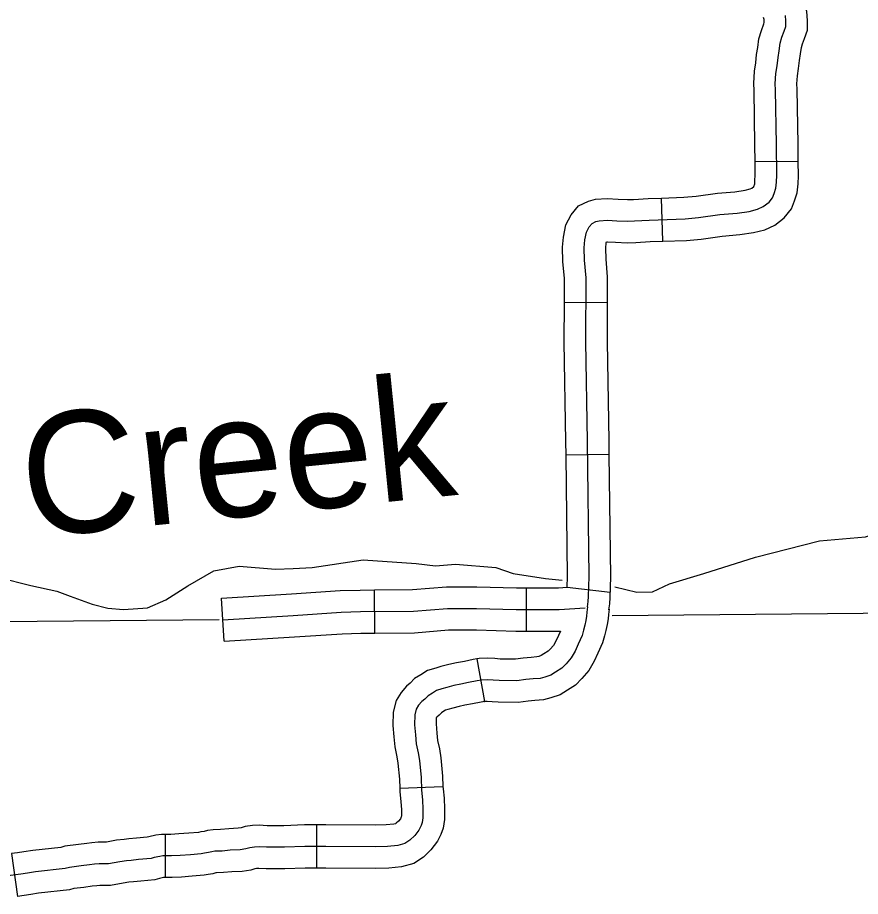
# Model space of a CAD drawing. Extents: x 1377389 to 1380723, y 1168351 to 1170484.
# Drawn here: x 1379665.7 to 1379724.2, y 1169411.1 to 1169472.1 of the extents above; entities that cross this region are included whole.
import ezdxf

# ---------------------------------------------------------------- set-up
doc = ezdxf.new("R2010")
doc.units = 0
doc.layers.add('B_Fill', color=7, linetype='Continuous')

msp = doc.modelspace()

# ---------------------------------------------------------------- linework, layer by layer
at = {"layer": 'B_Fill'}
for p, q in [((1379719.915, 1169462.111), (1379716.915, 1169462.082)), ((1379710.512, 1169456.572), (1379710.412, 1169459.57)), ((1379706.666, 1169452.297), (1379703.667, 1169452.311)), ((1379706.79, 1169441.763), (1379703.79, 1169441.727)), ((1379690.506, 1169429.364), (1379690.476, 1169432.363)), ((1379701.042, 1169429.504), (1379701.042, 1169432.504)), ((1379703.87, 1169432.541), (1379706.851, 1169432.203)), ((1379680.041, 1169428.793), (1379679.856, 1169431.788)), ((1379697.593, 1169427.565), (1379698.115, 1169424.611)), ((1379692.24, 1169418.605), (1379695.238, 1169418.721)), ((1379686.461, 1169416.044), (1379686.443, 1169413.044)), ((1379675.942, 1169415.388), (1379675.942, 1169412.388)), ((1379665.277, 1169414.05), (1379665.69, 1169411.078))]:
    msp.add_line(p, q, dxfattribs=at)
for points in [[(1379719.915, 1169462.111), (1379719.904, 1169463.315), (1379719.841, 1169467.14), (1379719.822, 1169467.501), (1379719.855, 1169468.058), (1379719.933, 1169468.562), (1379719.994, 1169469.11), (1379720.076, 1169469.583), (1379720.128, 1169470.016), (1379720.206, 1169470.276), (1379720.335, 1169470.646), (1379720.549, 1169471.218), (1379720.549, 1169471.907), (1379720.516, 1169472.512), (1379720.361, 1169473.003)], [(1379705.281, 1169431.19), (1379705.332, 1169431.554), (1379705.354, 1169431.901), (1379705.391, 1169433.288), (1379705.279, 1169442.694), (1379705.154, 1169449.575), (1379705.175, 1169454.037), (1379705.07, 1169455.247), (1379705.05, 1169456.122), (1379705.091, 1169456.665), (1379705.195, 1169457.207), (1379705.383, 1169457.561), (1379705.591, 1169457.811), (1379705.862, 1169457.936), (1379706.091, 1169457.999), (1379706.654, 1169458.041), (1379707.32, 1169457.999), (1379708.05, 1169457.957), (1379708.55, 1169457.978), (1379709.55, 1169458.041), (1379712.05, 1169458.124), (1379712.987, 1169458.208), (1379714.466, 1169458.416), (1379715.675, 1169458.52), (1379716.508, 1169458.645), (1379717.091, 1169458.791), (1379717.487, 1169458.979), (1379717.883, 1169459.292), (1379718.133, 1169459.584), (1379718.237, 1169459.876), (1379718.362, 1169460.251), (1379718.404, 1169460.668), (1379718.424, 1169461.148), (1379718.404, 1169463.295), (1379718.341, 1169467.09), (1379718.32, 1169467.507), (1379718.362, 1169468.216), (1379718.445, 1169468.759), (1379718.508, 1169469.322), (1379718.591, 1169469.801), (1379718.654, 1169470.322), (1379718.779, 1169470.74), (1379718.924, 1169471.157), (1379719.049, 1169471.49), (1379719.049, 1169471.866), (1379719.029, 1169472.241)], [(1379716.915, 1169462.082), (1379716.904, 1169463.276), (1379716.842, 1169467.041), (1379716.818, 1169467.514), (1379716.869, 1169468.375), (1379716.958, 1169468.955), (1379717.022, 1169469.533), (1379717.107, 1169470.019), (1379717.18, 1169470.629), (1379717.352, 1169471.203), (1379717.514, 1169471.667), (1379717.549, 1169471.762), (1379717.549, 1169471.824), (1379717.541, 1169471.969), (1379717.5, 1169472.1)], [(1379710.412, 1169459.57), (1379711.958, 1169459.622), (1379712.816, 1169459.698), (1379714.297, 1169459.907), (1379715.499, 1169460.011), (1379716.214, 1169460.118), (1379716.583, 1169460.21), (1379716.691, 1169460.262), (1379716.818, 1169460.362), (1379716.819, 1169460.365), (1379716.886, 1169460.566), (1379716.907, 1169460.775), (1379716.924, 1169461.173), (1379716.915, 1169462.082)], [(1379710.512, 1169456.572), (1379712.141, 1169456.626), (1379713.158, 1169456.717), (1379714.635, 1169456.925), (1379715.851, 1169457.03), (1379716.802, 1169457.173), (1379717.599, 1169457.372), (1379718.283, 1169457.697), (1379718.927, 1169458.205), (1379719.452, 1169458.819), (1379719.655, 1169459.387), (1379719.838, 1169459.936), (1379719.9, 1169460.561), (1379719.925, 1169461.122), (1379719.915, 1169462.111)], [(1379703.667, 1169452.311), (1379703.674, 1169453.976), (1379703.572, 1169455.164), (1379703.548, 1169456.162), (1379703.602, 1169456.864), (1379703.765, 1169457.71), (1379704.13, 1169458.401), (1379704.655, 1169459.031), (1379705.347, 1169459.351), (1379705.836, 1169459.484), (1379706.645, 1169459.544), (1379707.41, 1169459.496), (1379708.061, 1169459.459), (1379708.471, 1169459.476), (1379709.478, 1169459.539), (1379710.412, 1169459.57)], [(1379706.666, 1169452.297), (1379706.675, 1169454.098), (1379706.569, 1169455.329), (1379706.551, 1169456.083), (1379706.58, 1169456.465), (1379706.593, 1169456.532), (1379706.662, 1169456.537), (1379707.231, 1169456.502), (1379708.038, 1169456.456), (1379708.628, 1169456.48), (1379709.621, 1169456.542), (1379710.512, 1169456.572)], [(1379707.184, 1169432.567), (1379708.707, 1169432.209), (1379709.785, 1169432.238), (1379710.969, 1169432.792), (1379713.348, 1169433.499), (1379716.953, 1169434.641), (1379721.399, 1169435.765), (1379724.589, 1169436.053), (1379733.934, 1169439.238), (1379735.86, 1169440.413), (1379738.404, 1169440.924), (1379743.573, 1169440.464), (1379746.413, 1169440.382), (1379751.09, 1169441.834), (1379757.217, 1169444.328), (1379765.421, 1169448.323), (1379768.384, 1169449.567), (1379770.392, 1169450.665), (1379773.705, 1169453.764)], [(1379703.79, 1169441.727), (1379703.779, 1169442.671), (1379703.654, 1169449.565), (1379703.667, 1169452.311)], [(1379706.79, 1169441.763), (1379706.779, 1169442.716), (1379706.654, 1169449.585), (1379706.666, 1169452.297)], [(1379706.767, 1169430.983), (1379706.826, 1169431.404), (1379706.852, 1169431.834), (1379706.891, 1169433.276), (1379706.79, 1169441.763)], [(1379703.87, 1169432.541), (1379703.891, 1169433.299), (1379703.79, 1169441.727)], [(1379671.965, 1169431.082), (1379673.047, 1169430.991), (1379674.722, 1169431.117), (1379675.986, 1169431.673), (1379677.518, 1169432.638), (1379679.328, 1169433.69), (1379681.078, 1169434.019), (1379683.601, 1169433.807), (1379684.84, 1169433.841), (1379686.157, 1169433.917), (1379689.699, 1169434.455), (1379693.383, 1169434.195), (1379694.707, 1169434.031), (1379696.103, 1169434.15), (1379698.907, 1169433.906), (1379700.118, 1169433.498), (1379702.365, 1169433.158), (1379703.52, 1169433.041)], [(1379662.178, 1169433.781), (1379666.606, 1169432.659), (1379668.415, 1169432.268), (1379669.344, 1169431.932), (1379670.878, 1169431.373), (1379671.965, 1169431.082)], [(1379679.856, 1169431.788), (1379684.727, 1169432.088), (1379688.091, 1169432.315), (1379689.484, 1169432.353), (1379690.476, 1169432.363)], [(1379690.476, 1169432.363), (1379693.12, 1169432.39), (1379695.491, 1169432.579), (1379697.596, 1169432.579), (1379700.334, 1169432.504), (1379701.042, 1169432.504)], [(1379701.042, 1169432.504), (1379702.526, 1169432.504), (1379703.267, 1169432.504), (1379703.87, 1169432.541)], [(1379705.281, 1169431.19), (1379705.239, 1169430.818), (1379705.214, 1169430.539), (1379705.163, 1169430.242), (1379705.087, 1169429.904), (1379704.994, 1169429.557), (1379704.901, 1169429.185), (1379704.635, 1169428.584), (1379704.415, 1169428.11), (1379704.144, 1169427.637), (1379703.789, 1169427.231), (1379703.485, 1169426.926), (1379703.062, 1169426.655), (1379702.724, 1169426.435), (1379702.318, 1169426.3), (1379701.98, 1169426.215), (1379701.49, 1169426.181), (1379700.983, 1169426.131), (1379700.357, 1169426.046), (1379699.14, 1169426.063), (1379698.734, 1169426.097), (1379698.312, 1169426.114), (1379697.906, 1169426.097), (1379697.619, 1169426.046), (1379697.01, 1169425.928), (1379696.469, 1169425.826), (1379695.996, 1169425.725), (1379695.505, 1169425.589), (1379695.15, 1169425.488), (1379694.795, 1169425.386), (1379694.508, 1169425.2), (1379694.203, 1169425.014), (1379693.967, 1169424.777), (1379693.764, 1169424.608), (1379693.544, 1169424.354), (1379693.375, 1169424.083), (1379693.274, 1169423.677), (1379693.257, 1169423), (1379693.324, 1169422.29), (1379693.375, 1169421.68), (1379693.51, 1169421.054), (1379693.595, 1169420.513), (1379693.713, 1169419.328), (1379693.747, 1169418.449), (1379693.815, 1169417.789), (1379693.848, 1169417.129), (1379693.848, 1169416.537), (1379693.798, 1169416.215), (1379693.713, 1169415.995), (1379693.561, 1169415.69), (1379693.274, 1169415.301), (1379692.936, 1169414.98), (1379692.58, 1169414.743), (1379692.09, 1169414.608), (1379691.38, 1169414.54), (1379690.552, 1169414.523), (1379687.103, 1169414.54), (1379685.646, 1169414.549), (1379684.222, 1169414.49), (1379682.989, 1169414.49), (1379682.461, 1169414.52), (1379682.138, 1169414.505), (1379681.829, 1169414.461), (1379681.55, 1169414.373), (1379681.154, 1169414.314), (1379680.464, 1169414.285), (1379679.891, 1169414.226), (1379679.392, 1169414.211), (1379679.172, 1169414.182), (1379678.952, 1169414.123), (1379678.673, 1169414.079), (1379678.453, 1169414.035), (1379677.704, 1169413.976), (1379676.985, 1169413.917), (1379676.383, 1169413.888), (1379675.986, 1169413.888), (1379675.781, 1169413.888), (1379675.56, 1169413.858), (1379675.179, 1169413.77), (1379674.959, 1169413.711), (1379674.092, 1169413.638), (1379673.579, 1169413.579), (1379673.256, 1169413.55), (1379672.8, 1169413.491), (1379672.008, 1169413.344), (1379671.611, 1169413.344), (1379671.347, 1169413.344), (1379671.024, 1169413.315), (1379670.686, 1169413.271), (1379670.114, 1169413.197), (1379669.292, 1169413.094), (1379668.998, 1169413.006), (1379666.943, 1169412.786), (1379666.37, 1169412.698), (1379665.915, 1169412.624), (1379664.858, 1169412.477)], [(1379679.948, 1169430.29), (1379684.824, 1169430.591), (1379688.162, 1169430.816), (1379689.512, 1169430.853), (1379693.188, 1169430.891), (1379695.55, 1169431.079), (1379697.576, 1169431.079), (1379700.314, 1169431.004), (1379702.526, 1169431.004), (1379703.314, 1169431.004), (1379705.114, 1169431.116)], [(1379706.772, 1169431.021), (1379706.731, 1169430.665), (1379706.702, 1169430.344), (1379706.635, 1169429.951), (1379706.544, 1169429.545), (1379706.446, 1169429.181), (1379706.325, 1169428.696), (1379706.001, 1169427.965), (1379705.749, 1169427.422), (1379705.372, 1169426.762), (1379704.886, 1169426.206), (1379704.431, 1169425.751), (1379703.876, 1169425.395), (1379703.381, 1169425.073), (1379702.738, 1169424.859), (1379702.216, 1169424.728), (1379701.616, 1169424.687), (1379701.158, 1169424.641), (1379700.448, 1169424.545), (1379699.067, 1169424.564), (1379698.642, 1169424.599), (1379698.313, 1169424.613), (1379698.068, 1169424.602), (1379698.115, 1169424.611)], [(1379706.995, 1169430.574), (1379731.907, 1169430.811)], [(1379626.613, 1169429.81), (1379679.686, 1169430.314)], [(1379690.506, 1169429.364), (1379693.255, 1169429.392), (1379695.61, 1169429.579), (1379697.555, 1169429.579), (1379700.293, 1169429.504), (1379701.042, 1169429.504)], [(1379680.04, 1169428.793), (1379684.921, 1169429.094), (1379688.233, 1169429.317), (1379689.541, 1169429.354), (1379690.506, 1169429.364)], [(1379703.401, 1169429.504), (1379703.268, 1169429.204), (1379703.081, 1169428.799), (1379702.916, 1169428.511), (1379702.693, 1169428.255), (1379702.539, 1169428.101), (1379702.249, 1169427.915), (1379702.067, 1169427.797), (1379701.898, 1169427.741), (1379701.745, 1169427.703), (1379701.364, 1169427.676), (1379700.808, 1169427.621), (1379700.267, 1169427.547), (1379699.213, 1169427.562), (1379698.827, 1169427.594), (1379698.31, 1169427.615), (1379697.743, 1169427.591), (1379697.593, 1169427.565)], [(1379701.042, 1169429.504), (1379702.526, 1169429.504), (1379703.401, 1169429.504)], [(1379697.593, 1169427.565), (1379697.345, 1169427.521), (1379696.728, 1169427.401), (1379696.173, 1169427.297), (1379695.638, 1169427.182), (1379695.099, 1169427.033), (1379694.738, 1169426.93), (1379694.168, 1169426.767), (1379693.709, 1169426.47), (1379693.269, 1169426.2), (1379692.954, 1169425.885), (1379692.71, 1169425.682), (1379692.334, 1169425.248), (1379691.977, 1169424.677), (1379691.778, 1169423.88), (1379691.755, 1169422.948), (1379691.83, 1169422.156), (1379691.888, 1169421.459), (1379692.035, 1169420.78), (1379692.106, 1169420.323), (1379692.216, 1169419.225), (1379692.24, 1169418.605)], [(1379698.115, 1169424.611), (1379697.892, 1169424.571), (1379697.292, 1169424.454), (1379696.765, 1169424.355), (1379696.353, 1169424.267), (1379695.911, 1169424.145), (1379695.563, 1169424.046), (1379695.423, 1169424.006), (1379695.307, 1169423.931), (1379695.138, 1169423.827), (1379694.98, 1169423.669), (1379694.818, 1169423.534), (1379694.77, 1169423.478), (1379694.769, 1169423.474), (1379694.759, 1169423.053), (1379694.818, 1169422.423), (1379694.862, 1169421.902), (1379694.986, 1169421.329), (1379695.083, 1169420.703), (1379695.21, 1169419.432), (1379695.238, 1169418.721)], [(1379695.238, 1169418.721), (1379695.244, 1169418.554), (1379695.311, 1169417.904), (1379695.348, 1169417.167), (1379695.348, 1169416.419), (1379695.255, 1169415.825), (1379695.087, 1169415.389), (1379694.845, 1169414.904), (1379694.402, 1169414.305), (1379693.876, 1169413.804), (1379693.212, 1169413.361), (1379692.363, 1169413.127), (1379691.467, 1169413.041), (1379690.563, 1169413.023), (1379687.095, 1169413.04), (1379686.443, 1169413.044)], [(1379692.24, 1169418.605), (1379692.25, 1169418.343), (1379692.319, 1169417.674), (1379692.348, 1169417.09), (1379692.348, 1169416.654), (1379692.341, 1169416.605), (1379692.339, 1169416.601), (1379692.277, 1169416.477), (1379692.145, 1169416.298), (1379691.996, 1169416.156), (1379691.949, 1169416.125), (1379691.817, 1169416.088), (1379691.294, 1169416.038), (1379690.54, 1169416.023), (1379687.111, 1169416.04), (1379686.461, 1169416.044)], [(1379686.462, 1169416.044), (1379685.62, 1169416.049), (1379684.191, 1169415.99), (1379683.031, 1169415.99), (1379682.468, 1169416.022), (1379681.997, 1169416), (1379681.495, 1169415.928), (1379681.212, 1169415.839), (1379681.012, 1169415.809), (1379680.355, 1169415.781), (1379679.793, 1169415.723), (1379679.271, 1169415.708), (1379678.878, 1169415.656), (1379678.641, 1169415.592), (1379678.409, 1169415.556), (1379678.246, 1169415.523), (1379677.584, 1169415.471), (1379676.887, 1169415.414), (1379676.346, 1169415.388), (1379675.986, 1169415.388), (1379675.942, 1169415.388)], [(1379675.942, 1169415.388), (1379675.681, 1169415.388), (1379675.292, 1169415.336), (1379674.816, 1169415.226), (1379674.7, 1169415.195), (1379673.944, 1169415.131), (1379673.425, 1169415.071), (1379673.091, 1169415.041), (1379672.568, 1169414.973), (1379671.87, 1169414.844), (1379671.611, 1169414.844), (1379671.279, 1169414.844), (1379670.859, 1169414.806), (1379670.494, 1169414.758), (1379669.925, 1169414.685), (1379668.981, 1169414.567), (1379668.7, 1169414.483), (1379666.748, 1169414.274), (1379666.136, 1169414.179), (1379665.692, 1169414.108), (1379665.277, 1169414.05)], [(1379686.443, 1169413.044), (1379685.673, 1169413.049), (1379684.253, 1169412.99), (1379682.947, 1169412.99), (1379682.453, 1169413.018), (1379682.278, 1169413.01), (1379682.164, 1169412.993), (1379681.889, 1169412.906), (1379681.296, 1169412.819), (1379680.573, 1169412.788), (1379679.99, 1169412.728), (1379679.514, 1169412.714), (1379679.466, 1169412.708), (1379679.263, 1169412.653), (1379678.937, 1169412.602), (1379678.659, 1169412.546), (1379677.824, 1169412.481), (1379677.082, 1169412.42), (1379676.419, 1169412.388), (1379675.986, 1169412.388), (1379675.942, 1169412.388)], [(1379675.942, 1169412.388), (1379675.88, 1169412.388), (1379675.829, 1169412.381), (1379675.541, 1169412.314), (1379675.217, 1169412.228), (1379674.241, 1169412.145), (1379673.732, 1169412.087), (1379673.42, 1169412.059), (1379673.033, 1169412.009), (1379672.145, 1169411.844), (1379671.611, 1169411.844), (1379671.415, 1169411.844), (1379671.189, 1169411.824), (1379670.879, 1169411.783), (1379670.302, 1169411.709), (1379669.603, 1169411.622), (1379669.296, 1169411.53), (1379667.137, 1169411.298), (1379666.604, 1169411.216), (1379666.138, 1169411.141), (1379665.69, 1169411.078)]]:
    msp.add_lwpolyline(points, dxfattribs=at)

# ---------------------------------------------------------------- texts
msp.add_text('Creek', height=8.448, rotation=5.72759, dxfattribs=at).set_placement((1379666.357, 1169435.959))

doc.saveas('drawing.dxf')
